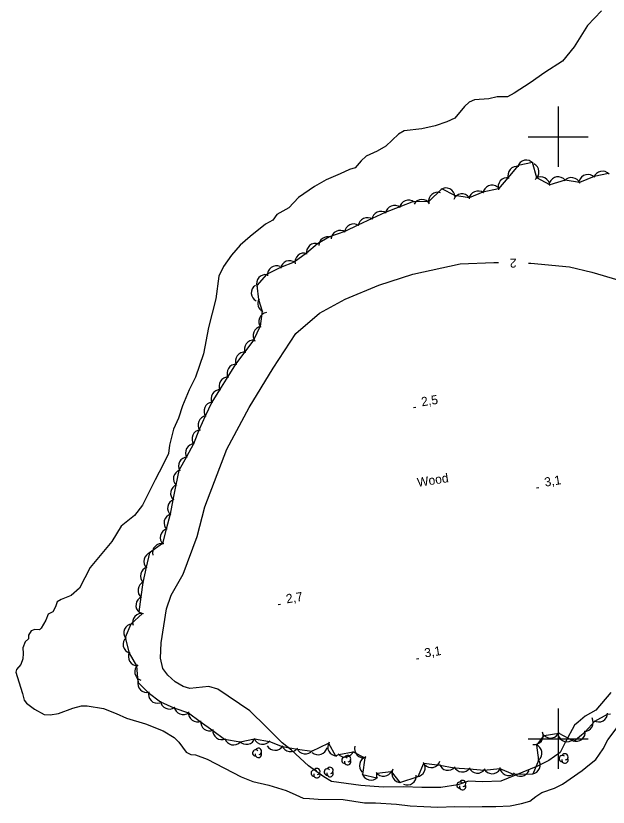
# Model space of a CAD drawing. Extents: x 643342 to 646936, y 5873857 to 5876103.
# Drawn here: x 643619.9 to 643816.6, y 5874977.2 to 5875240.2 of the extents above; entities that cross this region are included whole.
import ezdxf

# ---------------------------------------------------------------- set-up
doc = ezdxf.new("R2010")
doc.units = 0
for name, color, linetype in [('Niveau 2', 7, 'Continuous'), ('Niveau 3', 7, 'Continuous'), ('Niveau 4', 7, 'Continuous'), ('Niveau 44', 7, 'Continuous'), ('Niveau 61', 7, 'Continuous')]:
    doc.layers.add(name, color=color, linetype=linetype)

msp = doc.modelspace()

# ---------------------------------------------------------------- linework, layer by layer
at = {"layer": 'Niveau 2'}
for points in [[(643675.42, 5875017.35), (643672.79, 5875018.92), (643670.34, 5875021.09), (643668.73, 5875023.34), (643667.96, 5875026.72), (643668.12, 5875031.85), (643669.9, 5875043.17), (643671.53, 5875047.7), (643675.46, 5875054.68), (643680.1, 5875067.19), (643682.71, 5875077.03), (643690, 5875096.17), (643697.39, 5875109.98), (643705.31, 5875123.11), (643712.88, 5875134.67), (643720.76, 5875141.38), (643729.28, 5875146.01), (643740.41, 5875150.73), (643751.77, 5875154.29), (643767.41, 5875157.72), (643778.68, 5875158.18), (643780.16, 5875158.16)], [(643790.17, 5875158.02), (643790.95, 5875158.01), (643803.78, 5875156.81), (643811.19, 5875155.05), (643819.87, 5875152.44), (643827.22, 5875148.53), (643833.27, 5875143.2), (643836.92, 5875138.15), (643840.08, 5875129.02), (643840.19, 5875117.97), (643838.13, 5875104.48), (643836.4, 5875099.7), (643833.91, 5875091.16), (643834.12, 5875088.68), (643834.78, 5875085.17), (643836.2, 5875081.12), (643837.26, 5875077.05), (643838.45, 5875075.72), (643840.94, 5875074.38)], [(643817.53, 5875015.34), (643812.56, 5875009.46), (643809.03, 5875007.51), (643806.7, 5875005.53), (643805.48, 5875004.48), (643802.5, 5874999), (643800.66, 5874995.4), (643796.96, 5874992.71), (643793.19, 5874990.86), (643780.99, 5874985.93), (643774.83, 5874985.66), (643770.28, 5874985.89), (643766.7, 5874984.64), (643761.06, 5874983.82), (643754.75, 5874983.78), (643748.67, 5874983.99), (643741.89, 5874983.91), (643734.47, 5874984.5), (643724.73, 5874985.72), (643722.21, 5874987.3), (643717.14, 5874990.93), (643711.47, 5874996.17), (643708.4, 5874998.65), (643703.2, 5875003.82), (643697.62, 5875009.3), (643687.03, 5875016.4), (643683.98, 5875017.34), (643677.73, 5875016.71), (643675.42, 5875017.35)]]:
    msp.add_lwpolyline(points, dxfattribs=at)
at = {"layer": 'Niveau 3'}
for p, q in [((643751.92, 5875110.01), (643752.71, 5875110.13)), ((643792.84, 5875083.31), (643793.63, 5875083.44)), ((643707.02, 5875044.54), (643707.81, 5875044.67)), ((643752.97, 5875026.56), (643753.76, 5875026.68))]:
    msp.add_line(p, q, dxfattribs=at)
at = {"layer": 'Niveau 4'}
for points in [[(643814.45, 5875241.77), (643809.74, 5875236.98), (643805.34, 5875229.83), (643801.46, 5875225.11), (643795.59, 5875221.29), (643790.75, 5875217.91), (643785.45, 5875214.49), (643783.17, 5875213.23), (643779.71, 5875213.3), (643777.03, 5875212.6), (643772.18, 5875212.2), (643770.46, 5875211.46), (643768.91, 5875210.03), (643765.67, 5875206.19), (643763.04, 5875204.9), (643759.21, 5875203.63), (643754.77, 5875202.66), (643748.88, 5875201.94), (643746.95, 5875200.82), (643742.76, 5875196.91), (643739.92, 5875195.24), (643736.26, 5875193.51), (643734.61, 5875191.95), (643732.54, 5875189.63), (643730.68, 5875189.12), (643727.59, 5875187.68), (643723, 5875185.63), (643719.14, 5875183.41), (643713.74, 5875179.75), (643710.57, 5875176.39), (643706.59, 5875174.16), (643705.21, 5875172.26), (643702.82, 5875170.99), (643697.69, 5875166.87), (643694.37, 5875163.98), (643691.55, 5875160.66), (643688.9, 5875156.87), (643687.27, 5875153.64), (643686.36, 5875146.19), (643683.84, 5875136.58), (643682.2, 5875127.88), (643679.52, 5875120.16), (643677.5, 5875115.95), (643675.21, 5875110.64), (643673.9, 5875106.49), (643672.31, 5875102.79), (643670.97, 5875097.56), (643670.61, 5875094.79), (643668.78, 5875091.07), (643666.12, 5875085.97)], [(643666.12, 5875085.97), (643661.96, 5875077.54), (643659.27, 5875074.1), (643654.93, 5875070.65), (643651.79, 5875065.51), (643644.55, 5875056.82), (643641.09, 5875049.99), (643638.31, 5875047.62), (643634.98, 5875046.28), (643633.62, 5875045.45), (643633.04, 5875043.85), (643632.24, 5875042.12), (643630.63, 5875041.4), (643629.85, 5875039.43), (643628.3, 5875036.68), (643627.74, 5875036.16), (643626.19, 5875036.27), (643625.04, 5875035.82), (643624.08, 5875034.43), (643624.08, 5875033.12), (643622.96, 5875032.2), (643622.18, 5875030.23), (643622.34, 5875028.34), (643622.25, 5875026.54), (643621.58, 5875024.7), (643620.17, 5875023.04), (643619.9, 5875022.07), (643620.37, 5875020.68), (643622.16, 5875014.99), (643622.71, 5875012.78), (643623.39, 5875011.76), (643626.05, 5875009.84), (643629.29, 5875008.08), (643631.33, 5875007.89), (643634.03, 5875008.35), (643638.87, 5875010.18), (643641.67, 5875010.88), (643643.57, 5875010.92), (643649, 5875010.05), (643653.19, 5875008.38), (643656.65, 5875006.87), (643663.01, 5875004.9), (643668.79, 5875002.63), (643672.43, 5875000.43), (643673.99, 5874998.89), (643676.42, 5874995.52), (643678.04, 5874994.7), (643679.6, 5874994.59)], [(643679.6, 5874994.59), (643683.4, 5874993.23), (643694.73, 5874987.38), (643698.56, 5874985.78), (643703.91, 5874984.56), (643709.66, 5874982.76), (643712.87, 5874981.36), (643715.35, 5874980.25), (643717.38, 5874980.18), (643720.26, 5874979.94), (643728.61, 5874979.79), (643735.73, 5874978.71), (643739.31, 5874978.64), (643746.37, 5874978.27), (643750.83, 5874977.68), (643755.38, 5874977.46), (643760.04, 5874977.25), (643765.74, 5874977.47), (643770.64, 5874977.4), (643774.8, 5874977.5), (643779.33, 5874977.52), (643784.08, 5874977.67), (643787.83, 5874978.45), (643790.62, 5874979.27), (643792.64, 5874980.75), (643794.55, 5874982.1), (643798.84, 5874983.52), (643801.46, 5874984.93), (643808, 5874989.4), (643810.45, 5874991.39), (643812.57, 5874993.11), (643815.01, 5874996.64), (643816.54, 5874999.63), (643819.97, 5875004.2)]]:
    msp.add_lwpolyline(points, dxfattribs=at)
at = {"layer": 'Niveau 44'}
for points in [[(643816.74, 5875187.75), (643811.99, 5875186.78), (643807.13, 5875184.79), (643802.33, 5875185.54), (643797.19, 5875184.06), (643792.9, 5875186.33), (643791.45, 5875191.41), (643786.69, 5875190.48), (643783.32, 5875186.36), (643780.15, 5875182.68), (643774.95, 5875181.54), (643770.47, 5875179.67), (643765.66, 5875180.46), (643761.33, 5875182.64), (643756.98, 5875178.32), (643751.94, 5875178.46), (643747.42, 5875176.7), (643742.61, 5875174.81), (643738.2, 5875172.79), (643733.51, 5875170.66), (643729.13, 5875168.56), (643724.09, 5875166.73)], [(643724.09, 5875166.73), (643720.12, 5875164.45), (643716.41, 5875161.32), (643712.37, 5875158.33), (643707.85, 5875156.56), (643703.12, 5875154.19), (643699.92, 5875150.54), (643700.52, 5875145.86), (643701.7, 5875142.03), (643701.01, 5875137.01), (643698.85, 5875132.44), (643695.96, 5875128.54), (643692.86, 5875124.41), (643690.28, 5875120.3), (643687.54, 5875115.94), (643684.95, 5875111.83), (643682.73, 5875107.16), (643680.81, 5875102.7), (643678.86, 5875097.96), (643676.56, 5875093.68), (643673.98, 5875089.12), (643673.04, 5875084.36), (643672.04, 5875079.31), (643671.1, 5875074.55), (643669.77, 5875069.59), (643668.57, 5875064.89), (643664.27, 5875061.7), (643663.16, 5875056.97), (643662.06, 5875051.92), (643661.39, 5875047.11), (643660.7, 5875042.16), (643662.01, 5875041.56)], [(643662.01, 5875041.56), (643658.12, 5875038.1), (643656.17, 5875033.66), (643657.52, 5875028.44), (643659.98, 5875024.25), (643660.45, 5875018.81), (643663.87, 5875015.36), (643667.95, 5875012.2), (643672.39, 5875010.25), (643677.25, 5875008.63), (643681.14, 5875005.73), (643685.29, 5875002.68), (643689.23, 5874999.85), (643694.44, 5874998.9), (643699.19, 5874999.9), (643704.09, 5874999.08), (643708.38, 5874997.36), (643713.42, 5874996.47), (643718.23, 5874995.88), (643723.79, 5874998.56), (643726.08, 5874994.27), (643727.16, 5874994.71), (643731.93, 5874995.61), (643735.8, 5874993.67), (643735.04, 5874988.12), (643739.75, 5874986.97), (643739.79, 5874988.5), (643744.6, 5874989.09), (643747.46, 5874985.43), (643753.49, 5874987.44), (643755.45, 5874991.89), (643760.69, 5874991.24), (643765.45, 5874990.3), (643770.62, 5874989.99), (643775.46, 5874989.58), (643780.64, 5874990.08), (643785.12, 5874988.2), (643791.76, 5874988.34), (643793.56, 5874992.85), (643792.96, 5874997.9), (643795.39, 5875001.05), (643800.18, 5875001.86), (643805.23, 5874999.23), (643809.02, 5875002.26), (643812.18, 5875005.83), (643816.42, 5875008.2), (643817.43, 5875008.3)]]:
    msp.add_lwpolyline(points, dxfattribs=at)
for centre, radius, start, end in [((643789.41, 5875189.21), 3, 40.9747, 160.9526), ((643789.41, 5875189.21), 3, 40.9747, 160.9526), ((643789.41, 5875189.21), 3, 40.9747, 160.9526), ((643786.34, 5875187.15), 3, 79.2379, 199.2158), ((643786.34, 5875187.15), 3, 79.2379, 199.2158), ((643786.34, 5875187.15), 3, 79.2379, 199.2158), ((643790.64, 5875188.25), 3, 304.9005, 64.8784), ((643790.64, 5875188.25), 3, 304.9005, 64.8784), ((643790.64, 5875188.25), 3, 304.9005, 64.8784), ((643783.07, 5875183.37), 3, 79.2379, 199.2158), ((643783.07, 5875183.37), 3, 79.2379, 199.2158), ((643783.07, 5875183.37), 3, 79.2379, 199.2158), ((643794.22, 5875183.64), 3, 2.0922, 122.0702), ((643794.22, 5875183.64), 3, 2.0922, 122.0702), ((643794.22, 5875183.64), 3, 2.0922, 122.0702), ((643800, 5875183.69), 3, 39.6245, 159.6024), ((643800, 5875183.69), 3, 39.6245, 159.6024), ((643800, 5875183.69), 3, 39.6245, 159.6024), ((643804.46, 5875183.42), 3, 21.1566, 141.1346), ((643804.46, 5875183.42), 3, 21.1566, 141.1346), ((643804.46, 5875183.42), 3, 21.1566, 141.1346), ((643809.92, 5875184.46), 3, 44.5774, 164.5553), ((643809.92, 5875184.46), 3, 44.5774, 164.5553), ((643809.92, 5875184.46), 3, 44.5774, 164.5553), ((643814.72, 5875185.54), 3, 41.525, 161.503), ((643814.72, 5875185.54), 3, 41.525, 161.503), ((643814.72, 5875185.54), 3, 41.525, 161.503), ((643778.01, 5875180.89), 3, 52.581, 172.5589), ((643778.01, 5875180.89), 3, 52.581, 172.5589), ((643778.01, 5875180.89), 3, 52.581, 172.5589), ((643759.97, 5875178.55), 3, 70.4471, 190.4251), ((643759.97, 5875178.55), 3, 70.4471, 190.4251), ((643759.97, 5875178.55), 3, 70.4471, 190.4251), ((643762.7, 5875179.98), 3, 3.3141, 123.292), ((643762.7, 5875179.98), 3, 3.3141, 123.292), ((643762.7, 5875179.98), 3, 3.3141, 123.292), ((643768.11, 5875178), 3, 37.5535, 157.5315), ((643768.11, 5875178), 3, 37.5535, 157.5315), ((643768.11, 5875178), 3, 37.5535, 157.5315), ((643773.39, 5875178.97), 3, 52.581, 172.5589), ((643773.39, 5875178.97), 3, 52.581, 172.5589), ((643773.39, 5875178.97), 3, 52.581, 172.5589), ((643750.32, 5875175.94), 3, 51.2028, 171.1807), ((643750.32, 5875175.94), 3, 51.2028, 171.1807), ((643750.32, 5875175.94), 3, 51.2028, 171.1807), ((643754.78, 5875176.14), 3, 31.5852, 151.5632), ((643754.78, 5875176.14), 3, 31.5852, 151.5632), ((643754.78, 5875176.14), 3, 31.5852, 151.5632), ((643745.65, 5875174.13), 3, 51.2028, 171.1807), ((643745.65, 5875174.13), 3, 51.2028, 171.1807), ((643745.65, 5875174.13), 3, 51.2028, 171.1807), ((643736.6, 5875170.11), 3, 54.6504, 174.6284), ((643736.6, 5875170.11), 3, 54.6504, 174.6284), ((643736.6, 5875170.11), 3, 54.6504, 174.6284), ((643741.14, 5875172.19), 3, 54.6504, 174.6284), ((643741.14, 5875172.19), 3, 54.6504, 174.6284), ((643741.14, 5875172.19), 3, 54.6504, 174.6284), ((643732.09, 5875168.02), 3, 55.6908, 175.6687), ((643732.09, 5875168.02), 3, 55.6908, 175.6687), ((643732.09, 5875168.02), 3, 55.6908, 175.6687), ((643727.58, 5875165.85), 3, 55.6908, 175.6687), ((643727.58, 5875165.85), 3, 55.6908, 175.6687), ((643727.58, 5875165.85), 3, 55.6908, 175.6687), ((643723.5, 5875163.79), 3, 72.7701, 178.2106), ((643723.5, 5875163.79), 3, 72.7701, 178.2106), ((643723.5, 5875163.79), 3, 72.7701, 178.2106), ((643719.4, 5875161.53), 3, 70.0993, 190.0772), ((643719.4, 5875161.53), 3, 70.0993, 190.0772), ((643719.4, 5875161.53), 3, 70.0993, 190.0772), ((643715.57, 5875158.32), 3, 70.0993, 190.0772), ((643715.57, 5875158.32), 3, 70.0993, 190.0772), ((643715.57, 5875158.32), 3, 70.0993, 190.0772), ((643710.76, 5875155.81), 3, 51.3823, 171.3603), ((643710.76, 5875155.81), 3, 51.3823, 171.3603), ((643710.76, 5875155.81), 3, 51.3823, 171.3603), ((643706.48, 5875154.15), 3, 67.1309, 187.1089), ((643706.48, 5875154.15), 3, 67.1309, 187.1089), ((643706.48, 5875154.15), 3, 67.1309, 187.1089), ((643702.84, 5875151.2), 3, 78.6842, 198.6622), ((643702.84, 5875151.2), 3, 78.6842, 198.6622), ((643702.84, 5875151.2), 3, 78.6842, 198.6622), ((643701.1, 5875148.09), 3, 122.7605, 242.7384), ((643701.1, 5875148.09), 3, 122.7605, 242.7384), ((643701.1, 5875148.09), 3, 122.7605, 242.7384), ((643703.24, 5875144.6), 3, 149.0958, 244.2152), ((643703.24, 5875144.6), 3, 149.0958, 244.2152), ((643703.24, 5875144.6), 3, 149.0958, 244.2152), ((643703.56, 5875138.59), 3, 97.8531, 217.831), ((643703.56, 5875138.59), 3, 97.8531, 217.831), ((643703.56, 5875138.59), 3, 97.8531, 217.831), ((643701.67, 5875133.96), 3, 97.8531, 217.831), ((643701.67, 5875133.96), 3, 97.8531, 217.831), ((643701.67, 5875133.96), 3, 97.8531, 217.831), ((643698.82, 5875129.44), 3, 83.5224, 203.5003), ((643698.82, 5875129.44), 3, 83.5224, 203.5003), ((643698.82, 5875129.44), 3, 83.5224, 203.5003), ((643695.85, 5875125.42), 3, 83.5224, 203.5003), ((643695.85, 5875125.42), 3, 83.5224, 203.5003), ((643695.85, 5875125.42), 3, 83.5224, 203.5003), ((643693.06, 5875121.42), 3, 87.8702, 207.8482), ((643693.06, 5875121.42), 3, 87.8702, 207.8482), ((643693.06, 5875121.42), 3, 87.8702, 207.8482), ((643690.4, 5875117.18), 3, 87.8702, 207.8482), ((643690.4, 5875117.18), 3, 87.8702, 207.8482), ((643690.4, 5875117.18), 3, 87.8702, 207.8482), ((643687.74, 5875112.95), 3, 87.8702, 207.8482), ((643687.74, 5875112.95), 3, 87.8702, 207.8482), ((643687.74, 5875112.95), 3, 87.8702, 207.8482), ((643685.37, 5875108.82), 3, 96.6677, 216.6457), ((643685.37, 5875108.82), 3, 96.6677, 216.6457), ((643685.37, 5875108.82), 3, 96.6677, 216.6457), ((643683.39, 5875104.23), 3, 96.6677, 216.6457), ((643683.39, 5875104.23), 3, 96.6677, 216.6457), ((643683.39, 5875104.23), 3, 96.6677, 216.6457), ((643681.41, 5875099.64), 3, 96.6677, 216.6457), ((643681.41, 5875099.64), 3, 96.6677, 216.6457), ((643681.41, 5875099.64), 3, 96.6677, 216.6457), ((643679.27, 5875094.98), 3, 91.7511, 211.7291), ((643679.27, 5875094.98), 3, 91.7511, 211.7291), ((643679.27, 5875094.98), 3, 91.7511, 211.7291), ((643676.9, 5875090.58), 3, 91.7511, 211.7291), ((643676.9, 5875090.58), 3, 91.7511, 211.7291), ((643676.9, 5875090.58), 3, 91.7511, 211.7291), ((643675.24, 5875086.4), 3, 108.8507, 228.8286), ((643675.24, 5875086.4), 3, 108.8507, 228.8286), ((643675.24, 5875086.4), 3, 108.8507, 228.8286), ((643674.27, 5875081.49), 3, 108.8507, 228.8286), ((643674.27, 5875081.49), 3, 108.8507, 228.8286), ((643674.27, 5875081.49), 3, 108.8507, 228.8286), ((643673.3, 5875076.59), 3, 108.8507, 228.8286), ((643673.3, 5875076.59), 3, 108.8507, 228.8286), ((643673.3, 5875076.59), 3, 108.8507, 228.8286), ((643672.12, 5875071.65), 3, 105.6831, 225.6611), ((643672.12, 5875071.65), 3, 105.6831, 225.6611), ((643672.12, 5875071.65), 3, 105.6831, 225.6611), ((643670.88, 5875066.8), 3, 105.6831, 225.6611), ((643670.88, 5875066.8), 3, 105.6831, 225.6611), ((643670.88, 5875066.8), 3, 105.6831, 225.6611), ((643668.3, 5875061.83), 3, 76.2221, 196.2), ((643668.3, 5875061.83), 3, 76.2221, 196.2), ((643668.3, 5875061.83), 3, 76.2221, 196.2), ((643665.43, 5875058.93), 3, 106.7106, 226.6885), ((643665.43, 5875058.93), 3, 106.7106, 226.6885), ((643665.43, 5875058.93), 3, 106.7106, 226.6885), ((643664.28, 5875054.06), 3, 106.7106, 226.6885), ((643664.28, 5875054.06), 3, 106.7106, 226.6885), ((643664.28, 5875054.06), 3, 106.7106, 226.6885), ((643663.47, 5875049.28), 3, 112.0646, 232.0426), ((643663.47, 5875049.28), 3, 112.0646, 232.0426), ((643663.47, 5875049.28), 3, 112.0646, 232.0426), ((643662.78, 5875044.32), 3, 112.0646, 232.0426), ((643662.78, 5875044.32), 3, 112.0646, 232.0426), ((643662.78, 5875044.32), 3, 112.0646, 232.0426), ((643661.67, 5875038.58), 3, 77.5991, 197.5771), ((643661.67, 5875038.58), 3, 77.5991, 197.5771), ((643661.67, 5875038.58), 3, 77.5991, 197.5771), ((643658.76, 5875035.17), 3, 96.2352, 216.2131), ((643658.76, 5875035.17), 3, 96.2352, 216.2131), ((643658.76, 5875035.17), 3, 96.2352, 216.2131), ((643658.52, 5875031.34), 3, 131.9932, 251.9712), ((643658.52, 5875031.34), 3, 131.9932, 251.9712), ((643658.52, 5875031.34), 3, 131.9932, 251.9712), ((643660.27, 5875027.24), 3, 150.4004, 270.3783), ((643660.27, 5875027.24), 3, 150.4004, 270.3783), ((643660.27, 5875027.24), 3, 150.4004, 270.3783), ((643662.38, 5875022.24), 3, 131.5788, 251.5567), ((643662.38, 5875022.24), 3, 131.5788, 251.5567), ((643662.38, 5875022.24), 3, 131.5788, 251.5567), ((643663.41, 5875018.33), 3, 164.7368, 284.7147), ((643663.41, 5875018.33), 3, 164.7368, 284.7147), ((643663.41, 5875018.33), 3, 164.7368, 284.7147), ((643666.93, 5875014.78), 3, 164.7368, 284.7147), ((643666.93, 5875014.78), 3, 164.7368, 284.7147), ((643666.93, 5875014.78), 3, 164.7368, 284.7147), ((643670.88, 5875012.84), 3, 186.2497, 306.2277), ((643670.88, 5875012.84), 3, 186.2497, 306.2277), ((643670.88, 5875012.84), 3, 186.2497, 306.2277), ((643675.47, 5875011.01), 3, 188.5653, 308.5432), ((643675.47, 5875011.01), 3, 188.5653, 308.5432), ((643675.47, 5875011.01), 3, 188.5653, 308.5432), ((643680.25, 5875008.59), 3, 173.3103, 293.2882), ((643680.25, 5875008.59), 3, 173.3103, 293.2882), ((643680.25, 5875008.59), 3, 173.3103, 293.2882), ((643813.44, 5875008.56), 3, 239.1811, 359.159), ((643813.44, 5875008.56), 3, 239.1811, 359.159), ((643813.44, 5875008.56), 3, 239.1811, 359.159), ((643684.26, 5875005.6), 3, 173.3103, 293.2882), ((643684.26, 5875005.6), 3, 173.3103, 293.2882), ((643684.26, 5875005.6), 3, 173.3103, 293.2882), ((643808.67, 5875005.41), 3, 269.4342, 29.4121), ((643808.67, 5875005.41), 3, 269.4342, 29.4121), ((643808.67, 5875005.41), 3, 269.4342, 29.4121), ((643688.29, 5875002.7), 3, 174.2725, 294.2504), ((643688.29, 5875002.7), 3, 174.2725, 294.2504), ((643688.29, 5875002.7), 3, 174.2725, 294.2504), ((643792.07, 5875001.07), 3, 261.7794, 21.7573), ((643792.07, 5875001.07), 3, 261.7794, 21.7573), ((643792.07, 5875001.07), 3, 261.7794, 21.7573), ((643797.49, 5875003.19), 3, 219.6105, 339.5884), ((643797.49, 5875003.19), 3, 219.6105, 339.5884), ((643797.49, 5875003.19), 3, 219.6105, 339.5884), ((643806.02, 5875002.12), 3, 248.6619, 8.6399), ((643806.02, 5875002.12), 3, 248.6619, 8.6399), ((643806.02, 5875002.12), 3, 248.6619, 8.6399), ((643692.21, 5875000.91), 3, 197.2766, 317.2545), ((643692.21, 5875000.91), 3, 197.2766, 317.2545), ((643692.21, 5875000.91), 3, 197.2766, 317.2545), ((643696.45, 5875001.12), 3, 221.8422, 341.8201), ((643696.45, 5875001.12), 3, 221.8422, 341.8201), ((643696.45, 5875001.12), 3, 221.8422, 341.8201), ((643701.88, 5875001.11), 3, 203.4071, 323.385), ((643701.88, 5875001.11), 3, 203.4071, 323.385), ((643701.88, 5875001.11), 3, 203.4071, 323.385), ((643802.97, 5875001.97), 3, 194.4149, 314.3929), ((643802.97, 5875001.97), 3, 194.4149, 314.3929), ((643802.97, 5875001.97), 3, 194.4149, 314.3929), ((643700.46, 5874995.79), 1.05, 282.2692, 149.7263), ((643705.96, 5874999.14), 3, 209.5181, 329.4961), ((643705.96, 5874999.14), 3, 209.5181, 329.4961), ((643705.96, 5874999.14), 3, 209.5181, 329.4961), ((643711.16, 5874998.71), 3, 200.9043, 320.8823), ((643711.16, 5874998.71), 3, 200.9043, 320.8823), ((643711.16, 5874998.71), 3, 200.9043, 320.8823), ((643720.31, 5874997.66), 3, 228.3497, 348.3276), ((643720.31, 5874997.66), 3, 228.3497, 348.3276), ((643720.31, 5874997.66), 3, 228.3497, 348.3276), ((643726.49, 5874997.24), 3, 148.0542, 268.0321), ((643726.49, 5874997.24), 3, 148.0542, 268.0321), ((643726.49, 5874997.24), 3, 148.0542, 268.0321), ((643735.41, 5874996.64), 3, 163.4758, 283.4538), ((643735.41, 5874996.64), 3, 163.4758, 283.4538), ((643735.41, 5874996.64), 3, 163.4758, 283.4538), ((643791.62, 5874995.21), 3, 309.4713, 69.4492), ((643791.62, 5874995.21), 3, 309.4713, 69.4492), ((643791.62, 5874995.21), 3, 309.4713, 69.4492), ((643699.56, 5874995.26), 1.05, 44.1154, 269.804), ((643700.46, 5874994.74), 1.05, 166.9369, 29.6212), ((643716.04, 5874997.92), 3, 203.0832, 323.0612), ((643716.04, 5874997.92), 3, 203.0832, 323.0612), ((643716.04, 5874997.92), 3, 203.0832, 323.0612), ((643729.21, 5874996.89), 3, 220.7224, 340.7004), ((643729.21, 5874996.89), 3, 220.7224, 340.7004), ((643729.21, 5874996.89), 3, 220.7224, 340.7004), ((643730.08, 5874993.36), 1.05, 282.2692, 149.7263), ((643801.37, 5874993.42), 1.05, 44.1154, 269.804), ((643802.27, 5874993.95), 1.05, 282.2692, 149.7263), ((643729.18, 5874992.83), 1.05, 44.1154, 269.804), ((643730.08, 5874992.31), 1.05, 166.9369, 29.6212), ((643737.02, 5874991.04), 3, 106.4356, 226.4135), ((643737.02, 5874991.04), 3, 106.4356, 226.4135), ((643737.02, 5874991.04), 3, 106.4356, 226.4135), ((643752.86, 5874990.37), 3, 276.2383, 36.2162), ((643752.86, 5874990.37), 3, 276.2383, 36.2162), ((643752.86, 5874990.37), 3, 276.2383, 36.2162), ((643757.89, 5874993.4), 3, 222.3069, 342.2848), ((643757.89, 5874993.4), 3, 222.3069, 342.2848), ((643757.89, 5874993.4), 3, 222.3069, 342.2848), ((643791.02, 5874991.25), 3, 278.2904, 38.2684), ((643791.02, 5874991.25), 3, 278.2904, 38.2684), ((643791.02, 5874991.25), 3, 278.2904, 38.2684), ((643802.27, 5874992.9), 1.05, 166.9369, 29.6212), ((643718.98, 5874988.55), 1.05, 44.1154, 269.804), ((643719.88, 5874989.08), 1.05, 282.2692, 149.7263), ((643723.34, 5874988.91), 1.05, 44.1154, 269.804), ((643724.24, 5874989.44), 1.05, 282.2692, 149.7263), ((643741.98, 5874990.55), 3, 216.9119, 336.8898), ((643741.98, 5874990.55), 3, 216.9119, 336.8898), ((643741.98, 5874990.55), 3, 216.9119, 336.8898), ((643747.76, 5874988.41), 3, 150.2008, 270.1788), ((643747.76, 5874988.41), 3, 150.2008, 270.1788), ((643747.76, 5874988.41), 3, 150.2008, 270.1788), ((643763.41, 5874992.5), 3, 198.7792, 318.7571), ((643763.41, 5874992.5), 3, 198.7792, 318.7571), ((643763.41, 5874992.5), 3, 198.7792, 318.7571), ((643768.21, 5874991.97), 3, 205.131, 325.109), ((643768.21, 5874991.97), 3, 205.131, 325.109), ((643768.21, 5874991.97), 3, 205.131, 325.109), ((643773.19, 5874991.54), 3, 205.131, 325.109), ((643773.19, 5874991.54), 3, 205.131, 325.109), ((643773.19, 5874991.54), 3, 205.131, 325.109), ((643778.1, 5874991.37), 3, 208.3712, 328.3491), ((643778.1, 5874991.37), 3, 208.3712, 328.3491), ((643778.1, 5874991.37), 3, 208.3712, 328.3491), ((643783.56, 5874990.77), 3, 187.1986, 307.1766), ((643783.56, 5874990.77), 3, 187.1986, 307.1766), ((643783.56, 5874990.77), 3, 187.1986, 307.1766), ((643787.54, 5874990.5), 3, 219.107, 339.085), ((643787.54, 5874990.5), 3, 219.107, 339.085), ((643787.54, 5874990.5), 3, 219.107, 339.085), ((643719.88, 5874988.03), 1.05, 166.9369, 29.6212), ((643724.24, 5874988.39), 1.05, 166.9369, 29.6212), ((643737.81, 5874989.26), 3, 196.2901, 316.268), ((643737.81, 5874989.26), 3, 196.2901, 316.268), ((643737.81, 5874989.26), 3, 196.2901, 316.268), ((643749.86, 5874987.61), 3, 245.7204, 5.6984), ((643749.86, 5874987.61), 3, 245.7204, 5.6984), ((643749.86, 5874987.61), 3, 245.7204, 5.6984), ((643767.39, 5874984.57), 1.05, 44.1154, 269.804), ((643768.29, 5874984.05), 1.05, 166.9369, 29.6212), ((643768.29, 5874985.1), 1.05, 282.2692, 149.7263)]:
    msp.add_arc(centre, radius, start, end, dxfattribs=at)
at = {"layer": 'Niveau 61'}
for points in [[(643800, 5875210), (643800, 5875200), (643800, 5875190)], [(643790, 5875200), (643800, 5875200), (643810, 5875200)], [(643800, 5875010), (643800, 5875000), (643800, 5874990)], [(643790, 5875000), (643800, 5875000), (643810, 5875000)]]:
    msp.add_lwpolyline(points, dxfattribs=at)

# ---------------------------------------------------------------- texts
at = {"layer": 'Niveau 2'}
msp.add_text('2', height=3, rotation=180.0697, dxfattribs=at).set_placement((643786.2, 5875159.5))
at = {"layer": 'Niveau 3'}
for s, p in [('2,5  ', (643754.77, 5875110.41)), ('3,1  ', (643795.69, 5875083.72)), ('2,7  ', (643709.87, 5875044.95)), ('3,1  ', (643755.83, 5875026.97))]:
    msp.add_text(s, height=3, rotation=8.9405, dxfattribs=at).set_placement(p)
at = {"layer": 'Niveau 44'}
msp.add_text('Wood', height=3, rotation=8.9405, dxfattribs=at).set_placement((643753.43, 5875083.63))

doc.saveas('drawing.dxf')
